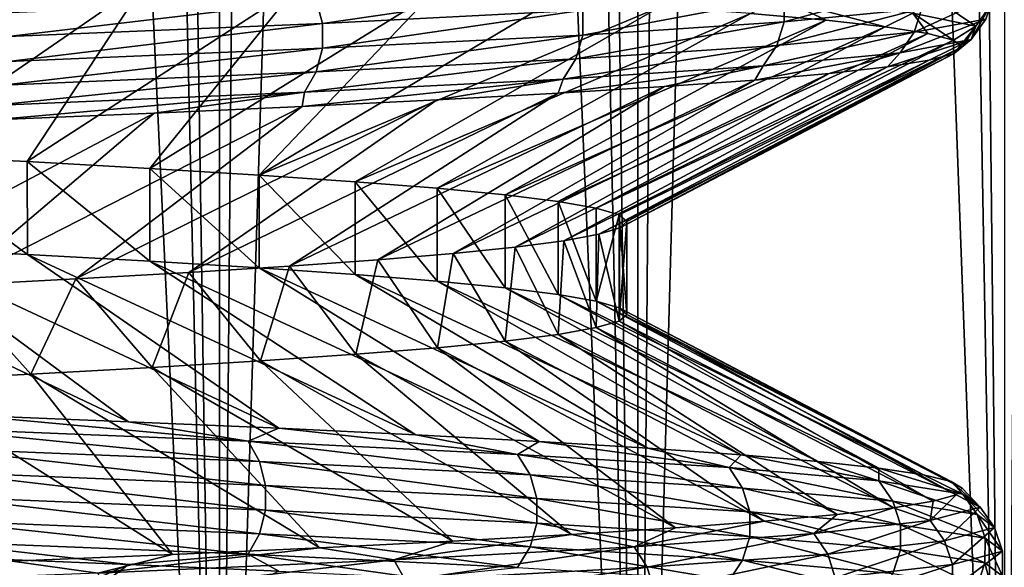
# Model space of a CAD drawing. Header units: metres. Extents: x -206 to 75, y -104 to 104.
# Tile 542 of 656: x 7.42 to 10.47, y -94.32 to -92.62. Entities that reach past the tile are written whole.
import ezdxf

# ---------------------------------------------------------------- set-up
doc = ezdxf.new("R2010")
doc.units = ezdxf.units.M
doc.layers.add('solid_01_1-CONSUMER_THERM_B_125288', color=7, linetype='CONTINUOUS')

msp = doc.modelspace()

# ---------------------------------------------------------------- linework, layer by layer
at = {"layer": 'solid_01_1-CONSUMER_THERM_B_125288'}
for points in [[(10.472652, -66.273338, 32.535145), (9.924696, -66.29213, 33.202896), (10.472326, -97, 32.535564)], [(9.334572, -66.310913, 33.833046), (8.70451, -66.329842, 34.423283), (9.333823, -97, 33.833801)], [(9.334572, -66.310913, 33.833046), (9.333823, -97, 33.833801), (10.472326, -97, 32.535564)], [(9.924696, -66.29213, 33.202896), (9.334572, -66.310913, 33.833046), (10.472326, -97, 32.535564)], [(8.70451, -66.329842, 34.423283), (8.036856, -66.348877, 34.97134), (9.333823, -97, 33.833801)], [(7.334792, -66.367813, 35.474552), (6.601379, -66.386627, 35.93074), (8.0356, -97, 34.972301)], [(8.036856, -66.348877, 34.97134), (7.334792, -66.367813, 35.474552), (8.0356, -97, 34.972301)], [(8.036856, -66.348877, 34.97134), (8.0356, -97, 34.972301), (9.333823, -97, 33.833801)], [(6.601379, -66.386627, 35.93074), (6.599861, -97, 35.931606), (8.0356, -97, 34.972301)], [(6.861451, -67.602783, 13.223454), (7.592083, -67.622009, 13.701839), (6.599802, -97, 13.068362)], [(7.592083, -67.622009, 13.701839), (8.035554, -97, 14.027665), (6.599802, -97, 13.068362)], [(7.592083, -67.622009, 13.701839), (8.289628, -67.641121, 14.227607), (8.035554, -97, 14.027665)], [(8.289628, -67.641121, 14.227607), (8.950852, -67.660118, 14.798338), (8.035554, -97, 14.027665)], [(8.950852, -67.660118, 14.798338), (9.333812, -97, 15.166187), (8.035554, -97, 14.027665)], [(8.950852, -67.660118, 14.798338), (9.572701, -67.679123, 15.411358), (9.333812, -97, 15.166187)], [(9.572701, -67.679123, 15.411358), (10.152977, -67.698326, 16.064537), (9.333812, -97, 15.166187)], [(10.152977, -67.698326, 16.064537), (10.472335, -97, 16.464445), (9.333812, -97, 15.166187)], [(10.152977, -67.698326, 16.064537), (10.688387, -67.717552, 16.754137), (10.472335, -97, 16.464445)], [(7.022919, -93.042351, 18.403395), (7.80966, -92.500885, 17.722942), (7.305912, -92.480301, 17.182461)], [(7.022919, -93.042351, 18.403395), (7.43993, -93.062988, 18.919907), (7.80966, -92.500885, 17.722942)], [(7.43993, -93.062988, 18.919907), (8.273722, -92.52153, 18.297947), (7.80966, -92.500885, 17.722942)], [(7.43993, -93.062988, 18.919907), (7.819646, -93.083786, 19.465803), (8.273722, -92.52153, 18.297947)], [(7.819646, -93.083786, 19.465803), (8.695239, -92.542213, 18.903868), (8.273722, -92.52153, 18.297947)], [(8.336443, -92.560837, 30.796955), (9.142043, -92.519905, 29.555592), (8.355844, -92.6343, 30.811611)], [(9.142043, -92.519905, 29.555592), (9.16332, -92.593369, 29.567358), (8.355844, -92.6343, 30.811611)], [(9.787835, -92.552429, 28.221891), (10.215446, -92.511497, 26.801743), (9.787775, -92.629234, 28.22187)], [(10.215446, -92.511497, 26.801743), (10.215384, -92.588295, 26.801731), (9.787775, -92.629234, 28.22187)], [(7.819646, -93.083786, 19.465803), (8.159214, -93.104553, 20.037128), (8.695239, -92.542213, 18.903868)], [(8.159214, -93.104553, 20.037128), (9.071283, -92.562813, 19.536196), (8.695239, -92.542213, 18.903868)], [(9.16332, -92.593369, 29.567358), (9.787835, -92.552429, 28.221891), (9.163262, -92.670166, 29.567329)], [(9.787835, -92.552429, 28.221891), (9.787775, -92.629234, 28.22187), (9.163262, -92.670166, 29.567329)], [(10.23094, -92.538918, 22.386835), (10.186741, -92.602257, 22.395966), (10.382168, -92.643196, 23.856237)], [(10.437716, -92.547363, 25.335144), (10.413367, -92.620789, 25.333197), (10.191553, -92.661728, 26.796362)], [(10.215384, -92.588295, 26.801731), (10.437716, -92.547363, 25.335144), (10.191553, -92.661728, 26.796362)], [(10.427215, -92.579857, 23.853445), (10.23094, -92.538918, 22.386835), (10.382168, -92.643196, 23.856237)], [(7.362996, -92.601776, 31.911367), (8.336443, -92.560837, 30.796955), (7.380132, -92.67524, 31.928617)], [(8.336443, -92.560837, 30.796955), (8.355844, -92.6343, 30.811611), (7.380132, -92.67524, 31.928617)], [(8.159214, -93.104553, 20.037128), (9.400804, -92.583313, 20.193043), (9.071283, -92.562813, 19.536196)], [(8.159214, -93.104553, 20.037128), (8.457132, -93.125107, 20.63129), (9.400804, -92.583313, 20.193043)], [(8.457132, -93.125107, 20.63129), (9.68357, -92.603828, 20.873823), (9.400804, -92.583313, 20.193043)], [(9.787053, -92.561325, 20.977688), (9.68357, -92.603828, 20.873823), (9.917728, -92.624435, 21.574654)], [(9.787053, -92.561325, 20.977688), (9.917728, -92.624435, 21.574654), (10.101398, -92.645111, 22.290176)], [(10.186741, -92.602257, 22.395966), (9.787053, -92.561325, 20.977688), (10.101398, -92.645111, 22.290176)], [(10.427215, -92.579857, 23.853445), (10.382168, -92.643196, 23.856237), (10.36838, -92.684128, 25.329597)], [(10.413367, -92.620789, 25.333197), (10.427215, -92.579857, 23.853445), (10.36838, -92.684128, 25.329597)], [(8.355844, -92.6343, 30.811611), (9.16332, -92.593369, 29.567358), (8.355792, -92.711105, 30.811575)], [(9.16332, -92.593369, 29.567358), (9.163262, -92.670166, 29.567329), (8.355792, -92.711105, 30.811575)], [(8.457132, -93.125107, 20.63129), (8.711876, -93.145592, 21.245277), (9.68357, -92.603828, 20.873823)], [(8.711876, -93.145592, 21.245277), (9.917728, -92.624435, 21.574654), (9.68357, -92.603828, 20.873823)], [(10.215384, -92.588295, 26.801731), (10.191553, -92.661728, 26.796362), (9.764941, -92.70266, 28.21319)], [(9.787775, -92.629234, 28.22187), (10.215384, -92.588295, 26.801731), (9.764941, -92.70266, 28.21319)], [(10.186741, -92.602257, 22.395966), (10.101398, -92.645111, 22.290176), (10.23332, -92.665756, 23.015001)], [(10.186741, -92.602257, 22.395966), (10.23332, -92.665756, 23.015001), (10.31296, -92.686287, 23.745028)], [(10.382168, -92.643196, 23.856237), (10.186741, -92.602257, 22.395966), (10.31296, -92.686287, 23.745028)], [(7.380132, -92.67524, 31.928617), (8.355844, -92.6343, 30.811611), (7.380085, -92.752037, 31.928574)], [(8.355844, -92.6343, 30.811611), (8.355792, -92.711105, 30.811575), (7.380085, -92.752037, 31.928574)], [(8.711876, -93.145592, 21.245277), (8.922132, -93.166176, 21.875967), (9.917728, -92.624435, 21.574654)], [(8.922132, -93.166176, 21.875967), (10.101398, -92.645111, 22.290176), (9.917728, -92.624435, 21.574654)], [(9.787775, -92.629234, 28.22187), (9.764941, -92.70266, 28.21319), (9.141887, -92.743599, 29.55551)], [(9.163262, -92.670166, 29.567329), (9.787775, -92.629234, 28.22187), (9.141887, -92.743599, 29.55551)], [(10.413367, -92.620789, 25.333197), (10.36838, -92.684128, 25.329597), (10.147525, -92.725067, 26.786442)], [(10.191553, -92.661728, 26.796362), (10.413367, -92.620789, 25.333197), (10.147525, -92.725067, 26.786442)], [(10.382168, -92.643196, 23.856237), (10.31296, -92.686287, 23.745028), (10.340333, -92.706772, 24.480354)], [(10.382168, -92.643196, 23.856237), (10.340333, -92.706772, 24.480354), (10.315201, -92.727341, 25.218332)], [(10.36838, -92.684128, 25.329597), (10.382168, -92.643196, 23.856237), (10.315201, -92.727341, 25.218332)], [(9.163262, -92.670166, 29.567329), (9.141887, -92.743599, 29.55551), (8.336299, -92.784531, 30.796852)], [(8.355792, -92.711105, 30.811575), (9.163262, -92.670166, 29.567329), (8.336299, -92.784531, 30.796852)], [(8.922132, -93.166176, 21.875967), (9.086783, -93.186913, 22.52001), (10.101398, -92.645111, 22.290176)], [(9.086783, -93.186913, 22.52001), (10.23332, -92.665756, 23.015001), (10.101398, -92.645111, 22.290176)], [(9.086783, -93.186913, 22.52001), (9.204954, -93.207718, 23.173796), (10.23332, -92.665756, 23.015001)], [(9.204954, -93.207718, 23.173796), (10.31296, -92.686287, 23.745028), (10.23332, -92.665756, 23.015001)], [(10.191553, -92.661728, 26.796362), (10.147525, -92.725067, 26.786442), (9.722755, -92.765999, 28.197147)], [(9.764941, -92.70266, 28.21319), (10.191553, -92.661728, 26.796362), (9.722755, -92.765999, 28.197147)], [(9.764941, -92.70266, 28.21319), (9.722755, -92.765999, 28.197147), (9.102392, -92.806938, 29.533669)], [(9.141887, -92.743599, 29.55551), (9.764941, -92.70266, 28.21319), (9.102392, -92.806938, 29.533669)], [(9.204954, -93.207718, 23.173796), (9.276214, -93.228401, 23.835274), (10.31296, -92.686287, 23.745028)], [(9.276214, -93.228401, 23.835274), (10.340333, -92.706772, 24.480354), (10.31296, -92.686287, 23.745028)], [(10.36838, -92.684128, 25.329597), (10.237546, -92.747993, 25.953396), (10.108004, -92.768669, 26.679871)], [(10.147525, -92.725067, 26.786442), (10.36838, -92.684128, 25.329597), (10.108004, -92.768669, 26.679871)], [(10.36838, -92.684128, 25.329597), (10.315201, -92.727341, 25.218332), (10.237546, -92.747993, 25.953396)], [(8.355792, -92.711105, 30.811575), (8.336299, -92.784531, 30.796852), (7.362868, -92.82547, 31.911245)], [(7.380085, -92.752037, 31.928574), (8.355792, -92.711105, 30.811575), (7.362868, -92.82547, 31.911245)], [(9.212586, -93.288414, 25.772106), (10.237546, -92.747993, 25.953396), (10.315201, -92.727341, 25.218332)], [(9.278087, -93.268608, 25.138056), (9.212586, -93.288414, 25.772106), (10.315201, -92.727341, 25.218332)], [(9.276214, -93.228401, 23.835274), (9.3, -93.249084, 24.5), (10.340333, -92.706772, 24.480354)], [(9.278087, -93.268608, 25.138056), (10.315201, -92.727341, 25.218332), (10.340333, -92.706772, 24.480354)], [(9.3, -93.249084, 24.5), (9.278087, -93.268608, 25.138056), (10.340333, -92.706772, 24.480354)], [(10.147525, -92.725067, 26.786442), (9.927749, -92.789253, 27.392622), (9.697069, -92.809761, 28.090578)], [(9.722755, -92.765999, 28.197147), (10.147525, -92.725067, 26.786442), (9.697069, -92.809761, 28.090578)], [(10.147525, -92.725067, 26.786442), (10.108004, -92.768669, 26.679871), (9.927749, -92.789253, 27.392622)], [(9.141887, -92.743599, 29.55551), (9.102392, -92.806938, 29.533669), (8.300285, -92.84787, 30.76965)], [(8.336299, -92.784531, 30.796852), (9.141887, -92.743599, 29.55551), (8.300285, -92.84787, 30.76965)], [(9.722755, -92.765999, 28.197147), (9.416233, -92.830292, 28.772638), (9.08705, -92.850891, 29.434023)], [(9.102392, -92.806938, 29.533669), (9.722755, -92.765999, 28.197147), (9.08705, -92.850891, 29.434023)], [(9.104058, -93.308304, 26.398981), (10.108004, -92.768669, 26.679871), (10.237546, -92.747993, 25.953396)], [(9.212586, -93.288414, 25.772106), (9.104058, -93.308304, 26.398981), (10.237546, -92.747993, 25.953396)], [(9.722755, -92.765999, 28.197147), (9.697069, -92.809761, 28.090578), (9.416233, -92.830292, 28.772638)], [(8.336299, -92.784531, 30.796852), (8.300285, -92.84787, 30.76965), (7.33106, -92.888809, 31.879227)], [(7.362868, -92.82547, 31.911245), (8.336299, -92.784531, 30.796852), (7.33106, -92.888809, 31.879227)], [(8.760568, -93.347862, 27.62129), (9.697069, -92.809761, 28.090578), (9.927749, -92.789253, 27.392622)], [(8.953141, -93.328178, 27.016201), (8.760568, -93.347862, 27.62129), (9.927749, -92.789253, 27.392622)], [(8.953141, -93.328178, 27.016201), (9.927749, -92.789253, 27.392622), (10.108004, -92.768669, 26.679871)], [(9.104058, -93.308304, 26.398981), (8.953141, -93.328178, 27.016201), (10.108004, -92.768669, 26.679871)], [(9.102392, -92.806938, 29.533669), (8.711621, -92.871567, 30.070364), (8.292586, -92.892235, 30.67729)], [(8.300285, -92.84787, 30.76965), (9.102392, -92.806938, 29.533669), (8.292586, -92.892235, 30.67729)], [(8.527116, -93.367424, 28.211914), (9.416233, -92.830292, 28.772638), (9.697069, -92.809761, 28.090578)], [(8.760568, -93.347862, 27.62129), (8.527116, -93.367424, 28.211914), (9.697069, -92.809761, 28.090578)], [(9.102392, -92.806938, 29.533669), (9.08705, -92.850891, 29.434023), (8.711621, -92.871567, 30.070364)], [(7.33106, -92.888809, 31.879227), (8.300285, -92.84787, 30.76965), (7.333727, -92.933243, 31.789688)], [(8.300285, -92.84787, 30.76965), (7.833326, -92.912773, 31.250263), (7.333727, -92.933243, 31.789688)], [(8.300285, -92.84787, 30.76965), (8.292586, -92.892235, 30.67729), (7.833326, -92.912773, 31.250263)], [(7.940638, -93.406906, 29.341103), (8.711621, -92.871567, 30.070364), (9.08705, -92.850891, 29.434023)], [(8.25354, -93.38707, 28.785915), (7.940638, -93.406906, 29.341103), (9.08705, -92.850891, 29.434023)], [(8.25354, -93.38707, 28.785915), (9.08705, -92.850891, 29.434023), (9.416233, -92.830292, 28.772638)], [(8.527116, -93.367424, 28.211914), (8.25354, -93.38707, 28.785915), (9.416233, -92.830292, 28.772638)], [(7.590014, -93.426872, 29.874168), (8.292586, -92.892235, 30.67729), (8.711621, -92.871567, 30.070364)], [(7.940638, -93.406906, 29.341103), (7.590014, -93.426872, 29.874168), (8.711621, -92.871567, 30.070364)], [(6.783373, -93.46653, 30.862062), (7.333727, -92.933243, 31.789688), (7.833326, -92.912773, 31.250263)], [(7.203818, -93.446793, 30.381752), (6.783373, -93.46653, 30.862062), (7.833326, -92.912773, 31.250263)], [(7.203818, -93.446793, 30.381752), (7.833326, -92.912773, 31.250263), (8.292586, -92.892235, 30.67729)], [(7.590014, -93.426872, 29.874168), (7.203818, -93.446793, 30.381752), (8.292586, -92.892235, 30.67729)], [(7.440052, -93.350838, 18.920069), (7.022919, -93.042351, 18.403395), (7.022583, -93.330261, 18.403008)], [(7.440052, -93.350838, 18.920069), (7.43993, -93.062988, 18.919907), (7.022919, -93.042351, 18.403395)], [(7.819562, -93.371597, 19.465672), (7.819646, -93.083786, 19.465803), (7.43993, -93.062988, 18.919907)], [(7.819562, -93.371597, 19.465672), (7.43993, -93.062988, 18.919907), (7.440052, -93.350838, 18.920069)], [(8.15912, -93.39238, 20.036955), (7.819646, -93.083786, 19.465803), (7.819562, -93.371597, 19.465672)], [(8.15912, -93.39238, 20.036955), (8.159214, -93.104553, 20.037128), (7.819646, -93.083786, 19.465803)], [(8.457071, -93.41304, 20.631157), (8.159214, -93.104553, 20.037128), (8.15912, -93.39238, 20.036955)], [(8.457071, -93.41304, 20.631157), (8.457132, -93.125107, 20.63129), (8.159214, -93.104553, 20.037128)], [(8.7117, -93.43354, 21.244808), (8.457132, -93.125107, 20.63129), (8.457071, -93.41304, 20.631157)], [(8.7117, -93.43354, 21.244808), (8.711876, -93.145592, 21.245277), (8.457132, -93.125107, 20.63129)], [(8.921984, -93.454033, 21.87546), (8.711876, -93.145592, 21.245277), (8.7117, -93.43354, 21.244808)], [(8.921984, -93.454033, 21.87546), (8.922132, -93.166176, 21.875967), (8.711876, -93.145592, 21.245277)], [(9.086787, -93.474739, 22.520027), (8.922132, -93.166176, 21.875967), (8.921984, -93.454033, 21.87546)], [(9.086787, -93.474739, 22.520027), (9.086783, -93.186913, 22.52001), (8.922132, -93.166176, 21.875967)], [(9.205002, -93.495544, 23.174128), (9.204954, -93.207718, 23.173796), (9.086783, -93.186913, 22.52001)], [(9.205002, -93.495544, 23.174128), (9.086783, -93.186913, 22.52001), (9.086787, -93.474739, 22.520027)], [(9.205002, -93.495544, 23.174128), (9.276214, -93.228401, 23.835274), (9.204954, -93.207718, 23.173796)], [(9.276238, -93.516304, 23.835615), (9.276214, -93.228401, 23.835274), (9.205002, -93.495544, 23.174128)], [(9.3, -93.536629, 24.5), (9.3, -93.249084, 24.5), (9.276214, -93.228401, 23.835274)], [(9.3, -93.536629, 24.5), (9.276214, -93.228401, 23.835274), (9.276238, -93.516304, 23.835615)], [(9.276285, -93.55735, 25.163725), (9.278087, -93.268608, 25.138056), (9.3, -93.249084, 24.5)], [(9.276285, -93.55735, 25.163725), (9.3, -93.249084, 24.5), (9.3, -93.536629, 24.5)], [(9.276285, -93.55735, 25.163725), (9.212586, -93.288414, 25.772106), (9.278087, -93.268608, 25.138056)], [(6.569003, -93.309784, 17.916824), (7.246537, -93.849091, 17.123817), (7.754009, -93.869614, 17.658945)], [(7.022583, -93.330261, 18.403008), (6.569003, -93.309784, 17.916824), (7.754009, -93.869614, 17.658945)], [(9.08686, -93.598701, 26.479643), (8.953141, -93.328178, 27.016201), (9.104058, -93.308304, 26.398981)], [(9.08686, -93.598701, 26.479643), (9.104058, -93.308304, 26.398981), (9.205075, -93.577927, 25.825361)], [(9.205075, -93.577927, 25.825361), (9.104058, -93.308304, 26.398981), (9.212586, -93.288414, 25.772106)], [(9.205075, -93.577927, 25.825361), (9.212586, -93.288414, 25.772106), (9.276285, -93.55735, 25.163725)], [(7.022583, -93.330261, 18.403008), (7.754009, -93.869614, 17.658945), (8.220532, -93.890106, 18.227005)], [(7.440052, -93.350838, 18.920069), (7.022583, -93.330261, 18.403008), (8.220532, -93.890106, 18.227005)], [(8.922217, -93.619499, 27.123743), (8.760568, -93.347862, 27.62129), (8.953141, -93.328178, 27.016201)], [(8.922217, -93.619499, 27.123743), (8.953141, -93.328178, 27.016201), (9.08686, -93.598701, 26.479643)], [(7.440052, -93.350838, 18.920069), (8.220532, -93.890106, 18.227005), (8.64545, -93.91069, 18.827215)], [(7.819562, -93.371597, 19.465672), (7.440052, -93.350838, 18.920069), (8.64545, -93.91069, 18.827215)], [(7.819562, -93.371597, 19.465672), (8.64545, -93.91069, 18.827215), (9.027796, -93.931374, 19.458273)], [(8.15912, -93.39238, 20.036955), (7.819562, -93.371597, 19.465672), (9.027796, -93.931374, 19.458273)], [(8.459044, -93.660553, 28.364531), (8.25354, -93.38707, 28.785915), (8.527116, -93.367424, 28.211914)], [(8.459044, -93.660553, 28.364531), (8.527116, -93.367424, 28.211914), (8.712406, -93.640129, 27.753304)], [(8.712406, -93.640129, 27.753304), (8.527116, -93.367424, 28.211914), (8.760568, -93.347862, 27.62129)], [(8.712406, -93.640129, 27.753304), (8.760568, -93.347862, 27.62129), (8.922217, -93.619499, 27.123743)], [(7.826792, -93.701431, 29.523079), (7.590014, -93.426872, 29.874168), (7.940638, -93.406906, 29.341103)], [(7.826792, -93.701431, 29.523079), (7.940638, -93.406906, 29.341103), (8.163421, -93.680916, 28.955173)], [(8.163421, -93.680916, 28.955173), (7.940638, -93.406906, 29.341103), (8.25354, -93.38707, 28.785915)], [(8.15912, -93.39238, 20.036955), (9.027796, -93.931374, 19.458273), (9.364781, -93.952026, 20.115936)], [(8.457071, -93.41304, 20.631157), (8.15912, -93.39238, 20.036955), (9.364781, -93.952026, 20.115936)], [(8.163421, -93.680916, 28.955173), (8.25354, -93.38707, 28.785915), (8.459044, -93.660553, 28.364531)], [(7.450363, -93.722115, 30.066156), (7.203818, -93.446793, 30.381752), (7.590014, -93.426872, 29.874168)], [(7.450363, -93.722115, 30.066156), (7.590014, -93.426872, 29.874168), (7.826792, -93.701431, 29.523079)], [(8.457071, -93.41304, 20.631157), (9.364781, -93.952026, 20.115936), (9.654071, -93.97261, 20.795799)], [(8.7117, -93.43354, 21.244808), (8.457071, -93.41304, 20.631157), (9.654071, -93.97261, 20.795799)], [(8.7117, -93.43354, 21.244808), (9.654071, -93.97261, 20.795799), (9.893447, -93.993111, 21.492281)], [(8.921984, -93.454033, 21.87546), (8.7117, -93.43354, 21.244808), (9.893447, -93.993111, 21.492281)], [(7.03528, -93.74279, 30.582338), (7.203818, -93.446793, 30.381752), (7.450363, -93.722115, 30.066156)], [(8.921984, -93.454033, 21.87546), (9.893447, -93.993111, 21.492281), (10.081838, -94.013611, 22.201483)], [(9.086787, -93.474739, 22.520027), (8.921984, -93.454033, 21.87546), (10.081838, -94.013611, 22.201483)], [(9.086787, -93.474739, 22.520027), (10.081838, -94.013611, 22.201483), (10.219641, -94.034248, 22.924847)], [(9.205002, -93.495544, 23.174128), (9.086787, -93.474739, 22.520027), (10.219641, -94.034248, 22.924847)], [(9.205002, -93.495544, 23.174128), (10.219641, -94.034248, 22.924847), (10.305885, -94.054932, 23.658661)], [(9.276238, -93.516304, 23.835615), (9.205002, -93.495544, 23.174128), (10.305885, -94.054932, 23.658661)], [(9.276238, -93.516304, 23.835615), (10.305885, -94.054932, 23.658661), (10.339705, -94.075554, 24.396883)], [(9.3, -93.536629, 24.5), (9.276238, -93.516304, 23.835615), (10.339705, -94.075554, 24.396883)], [(9.205075, -93.577927, 25.825361), (9.276285, -93.55735, 25.163725), (10.249914, -94.116585, 25.866341)], [(9.276285, -93.55735, 25.163725), (9.3, -93.536629, 24.5), (10.32094, -94.096092, 25.134428)], [(9.276285, -93.55735, 25.163725), (10.32094, -94.096092, 25.134428), (10.249914, -94.116585, 25.866341)], [(9.3, -93.536629, 24.5), (10.339705, -94.075554, 24.396883), (10.32094, -94.096092, 25.134428)], [(9.08686, -93.598701, 26.479643), (9.205075, -93.577927, 25.825361), (10.126794, -94.137169, 26.591097)], [(9.205075, -93.577927, 25.825361), (10.249914, -94.116585, 25.866341), (10.126794, -94.137169, 26.591097)], [(8.712406, -93.640129, 27.753304), (8.922217, -93.619499, 27.123743), (9.725801, -94.17849, 28.011106)], [(8.922217, -93.619499, 27.123743), (9.08686, -93.598701, 26.479643), (9.951782, -94.157837, 27.307556)], [(8.922217, -93.619499, 27.123743), (9.951782, -94.157837, 27.307556), (9.725801, -94.17849, 28.011106)], [(9.08686, -93.598701, 26.479643), (10.126794, -94.137169, 26.591097), (9.951782, -94.157837, 27.307556)], [(8.459044, -93.660553, 28.364531), (8.712406, -93.640129, 27.753304), (9.450457, -94.199074, 28.696533)], [(8.712406, -93.640129, 27.753304), (9.725801, -94.17849, 28.011106), (9.450457, -94.199074, 28.696533)], [(7.826792, -93.701431, 29.523079), (8.163421, -93.680916, 28.955173), (8.760293, -94.240074, 29.993992)], [(8.163421, -93.680916, 28.955173), (8.459044, -93.660553, 28.364531), (9.127961, -94.219574, 29.358681)], [(8.163421, -93.680916, 28.955173), (9.127961, -94.219574, 29.358681), (8.760293, -94.240074, 29.993992)], [(8.459044, -93.660553, 28.364531), (9.450457, -94.199074, 28.696533), (9.127961, -94.219574, 29.358681)], [(7.450363, -93.722115, 30.066156), (7.826792, -93.701431, 29.523079), (8.347178, -94.260696, 30.603029)], [(7.826792, -93.701431, 29.523079), (8.760293, -94.240074, 29.993992), (8.347178, -94.260696, 30.603029)], [(7.03528, -93.74279, 30.582338), (7.450363, -93.722115, 30.066156), (7.889996, -94.281387, 31.18335)], [(7.03528, -93.74279, 30.582338), (7.889996, -94.281387, 31.18335), (7.392543, -94.30201, 31.729822)], [(7.450363, -93.722115, 30.066156), (8.347178, -94.260696, 30.603029), (7.889996, -94.281387, 31.18335)], [(8.125141, -93.930168, 18.004454), (7.246537, -93.849091, 17.123817), (7.125446, -93.889229, 16.922047)], [(8.125141, -93.930168, 18.004454), (7.754009, -93.869614, 17.658945), (7.246537, -93.849091, 17.123817)], [(7.125446, -93.889229, 16.922047), (7.156293, -93.952606, 16.88924), (8.160316, -93.993546, 17.976334)], [(8.125141, -93.930168, 18.004454), (7.125446, -93.889229, 16.922047), (8.160316, -93.993546, 17.976334)], [(8.125141, -93.930168, 18.004454), (8.220532, -93.890106, 18.227005), (7.754009, -93.869614, 17.658945)], [(8.960951, -93.9711, 19.217789), (8.220532, -93.890106, 18.227005), (8.125141, -93.930168, 18.004454)], [(8.960951, -93.9711, 19.217789), (8.64545, -93.91069, 18.827215), (8.220532, -93.890106, 18.227005)], [(8.960951, -93.9711, 19.217789), (9.027796, -93.931374, 19.458273), (8.64545, -93.91069, 18.827215)], [(7.156293, -93.952606, 16.88924), (7.172966, -94.026115, 16.871511), (8.179328, -94.067047, 17.961136)], [(8.160316, -93.993546, 17.976334), (7.156293, -93.952606, 16.88924), (8.179328, -94.067047, 17.961136)], [(8.125141, -93.930168, 18.004454), (8.160316, -93.993546, 17.976334), (8.999743, -94.034477, 19.194921)], [(8.960951, -93.9711, 19.217789), (8.125141, -93.930168, 18.004454), (8.999743, -94.034477, 19.194921)], [(9.617406, -94.012039, 20.537048), (9.027796, -93.931374, 19.458273), (8.960951, -93.9711, 19.217789)], [(9.617406, -94.012039, 20.537048), (9.364781, -93.952026, 20.115936), (9.027796, -93.931374, 19.458273)], [(9.617406, -94.012039, 20.537048), (9.654071, -93.97261, 20.795799), (9.364781, -93.952026, 20.115936)], [(8.960951, -93.9711, 19.217789), (8.999743, -94.034477, 19.194921), (9.659039, -94.075409, 20.519892)], [(9.617406, -94.012039, 20.537048), (8.960951, -93.9711, 19.217789), (9.659039, -94.075409, 20.519892)], [(10.081349, -94.052971, 21.935463), (9.654071, -93.97261, 20.795799), (9.617406, -94.012039, 20.537048)], [(10.081349, -94.052971, 21.935463), (9.893447, -93.993111, 21.492281), (9.654071, -93.97261, 20.795799)], [(8.160316, -93.993546, 17.976334), (8.179328, -94.067047, 17.961136), (9.02071, -94.107979, 19.182562)], [(8.999743, -94.034477, 19.194921), (8.160316, -93.993546, 17.976334), (9.02071, -94.107979, 19.182562)], [(9.617406, -94.012039, 20.537048), (9.659039, -94.075409, 20.519892), (10.12499, -94.116348, 21.924362)], [(10.081349, -94.052971, 21.935463), (9.617406, -94.012039, 20.537048), (10.12499, -94.116348, 21.924362)], [(10.081349, -94.052971, 21.935463), (10.081838, -94.013611, 22.201483), (9.893447, -93.993111, 21.492281)], [(10.34196, -94.09391, 23.385641), (10.081838, -94.013611, 22.201483), (10.081349, -94.052971, 21.935463)], [(10.34196, -94.09391, 23.385641), (10.219641, -94.034248, 22.924847), (10.081838, -94.013611, 22.201483)], [(7.172966, -94.026115, 16.871511), (7.172925, -94.102921, 16.871557), (8.17928, -94.14386, 17.961178)], [(8.179328, -94.067047, 17.961136), (7.172966, -94.026115, 16.871511), (8.17928, -94.14386, 17.961178)], [(8.999743, -94.034477, 19.194921), (9.02071, -94.107979, 19.182562), (9.681543, -94.148918, 20.51062)], [(9.659039, -94.075409, 20.519892), (8.999743, -94.034477, 19.194921), (9.681543, -94.148918, 20.51062)], [(10.34196, -94.09391, 23.385641), (10.305885, -94.054932, 23.658661), (10.219641, -94.034248, 22.924847)], [(8.179328, -94.067047, 17.961136), (8.17928, -94.14386, 17.961178), (9.020658, -94.184792, 19.182596)], [(9.02071, -94.107979, 19.182562), (8.179328, -94.067047, 17.961136), (9.020658, -94.184792, 19.182596)], [(9.659039, -94.075409, 20.519892), (9.681543, -94.148918, 20.51062), (10.148581, -94.18985, 21.918362)], [(10.12499, -94.116348, 21.924362), (9.659039, -94.075409, 20.519892), (10.148581, -94.18985, 21.918362)], [(10.081349, -94.052971, 21.935463), (10.12499, -94.116348, 21.924362), (10.386727, -94.15728, 23.380817)], [(10.34196, -94.09391, 23.385641), (10.081349, -94.052971, 21.935463), (10.386727, -94.15728, 23.380817)], [(10.395877, -94.134842, 24.858206), (10.339705, -94.075554, 24.396883), (10.305885, -94.054932, 23.658661)], [(10.395877, -94.134842, 24.858206), (10.305885, -94.054932, 23.658661), (10.34196, -94.09391, 23.385641)], [(10.395877, -94.134842, 24.858206), (10.32094, -94.096092, 25.134428), (10.339705, -94.075554, 24.396883)], [(7.172925, -94.102921, 16.871557), (7.156175, -94.176399, 16.889372), (8.16018, -94.217339, 17.976448)], [(8.17928, -94.14386, 17.961178), (7.172925, -94.102921, 16.871557), (8.16018, -94.217339, 17.976448)], [(9.02071, -94.107979, 19.182562), (9.020658, -94.184792, 19.182596), (9.681487, -94.225731, 20.510647)], [(9.681543, -94.148918, 20.51062), (9.02071, -94.107979, 19.182562), (9.681487, -94.225731, 20.510647)], [(10.241281, -94.175781, 26.323393), (10.249914, -94.116585, 25.866341), (10.32094, -94.096092, 25.134428)], [(10.241281, -94.175781, 26.323393), (10.32094, -94.096092, 25.134428), (10.395877, -94.134842, 24.858206)], [(10.34196, -94.09391, 23.385641), (10.386727, -94.15728, 23.380817), (10.440877, -94.198212, 24.859756)], [(10.395877, -94.134842, 24.858206), (10.34196, -94.09391, 23.385641), (10.440877, -94.198212, 24.859756)], [(9.880349, -94.216713, 27.751976), (9.951782, -94.157837, 27.307556), (10.126794, -94.137169, 26.591097)], [(9.880349, -94.216713, 27.751976), (10.126794, -94.137169, 26.591097), (10.241281, -94.175781, 26.323393)], [(10.12499, -94.116348, 21.924362), (10.148581, -94.18985, 21.918362), (10.410929, -94.230789, 23.378212)], [(10.386727, -94.15728, 23.380817), (10.12499, -94.116348, 21.924362), (10.410929, -94.230789, 23.378212)], [(10.241281, -94.175781, 26.323393), (10.126794, -94.137169, 26.591097), (10.249914, -94.116585, 25.866341)], [(10.241281, -94.175781, 26.323393), (10.395877, -94.134842, 24.858206), (10.28561, -94.239143, 26.331285)], [(10.395877, -94.134842, 24.858206), (10.440877, -94.198212, 24.859756), (10.28561, -94.239143, 26.331285)], [(8.17928, -94.14386, 17.961178), (8.16018, -94.217339, 17.976448), (8.999592, -94.25827, 19.195015)], [(9.020658, -94.184792, 19.182596), (8.17928, -94.14386, 17.961178), (8.999592, -94.25827, 19.195015)], [(9.681543, -94.148918, 20.51062), (9.681487, -94.225731, 20.510647), (10.14852, -94.26667, 21.918381)], [(10.148581, -94.18985, 21.918362), (9.681543, -94.148918, 20.51062), (10.14852, -94.26667, 21.918381)], [(9.880349, -94.216713, 27.751976), (9.725801, -94.17849, 28.011106), (9.951782, -94.157837, 27.307556)], [(10.386727, -94.15728, 23.380817), (10.410929, -94.230789, 23.378212), (10.465205, -94.271721, 24.860596)], [(10.440877, -94.198212, 24.859756), (10.386727, -94.15728, 23.380817), (10.465205, -94.271721, 24.860596)], [(7.156175, -94.176399, 16.889372), (7.125268, -94.2397, 16.922241), (8.124939, -94.28064, 18.004622)], [(8.16018, -94.217339, 17.976448), (7.156175, -94.176399, 16.889372), (8.124939, -94.28064, 18.004622)], [(9.020658, -94.184792, 19.182596), (8.999592, -94.25827, 19.195015), (9.658876, -94.29921, 20.519964)], [(9.681487, -94.225731, 20.510647), (9.020658, -94.184792, 19.182596), (9.658876, -94.29921, 20.519964)], [(9.32211, -94.257652, 29.115654), (9.127961, -94.219574, 29.358681), (9.450457, -94.199074, 28.696533)], [(9.32211, -94.257652, 29.115654), (9.450457, -94.199074, 28.696533), (9.725801, -94.17849, 28.011106)], [(9.32211, -94.257652, 29.115654), (9.725801, -94.17849, 28.011106), (9.880349, -94.216713, 27.751976)], [(9.880349, -94.216713, 27.751976), (10.241281, -94.175781, 26.323393), (9.923116, -94.280083, 27.766052)], [(10.241281, -94.175781, 26.323393), (10.28561, -94.239143, 26.331285), (9.923116, -94.280083, 27.766052)], [(10.148581, -94.18985, 21.918362), (10.14852, -94.26667, 21.918381), (10.410866, -94.307602, 23.37822)], [(10.410929, -94.230789, 23.378212), (10.148581, -94.18985, 21.918362), (10.410866, -94.307602, 23.37822)], [(10.28561, -94.239143, 26.331285), (10.440877, -94.198212, 24.859756), (10.309577, -94.31266, 26.335554)], [(10.440877, -94.198212, 24.859756), (10.465205, -94.271721, 24.860596), (10.309577, -94.31266, 26.335554)], [(8.16018, -94.217339, 17.976448), (8.124939, -94.28064, 18.004622), (8.960726, -94.321571, 19.217924)], [(8.999592, -94.25827, 19.195015), (8.16018, -94.217339, 17.976448), (8.960726, -94.321571, 19.217924)], [(8.576495, -94.298584, 30.386356), (8.760293, -94.240074, 29.993992), (9.127961, -94.219574, 29.358681)], [(8.576495, -94.298584, 30.386356), (9.127961, -94.219574, 29.358681), (9.32211, -94.257652, 29.115654)], [(9.32211, -94.257652, 29.115654), (9.880349, -94.216713, 27.751976), (9.362459, -94.321014, 29.135633)], [(9.880349, -94.216713, 27.751976), (9.923116, -94.280083, 27.766052), (9.362459, -94.321014, 29.135633)], [(9.681487, -94.225731, 20.510647), (9.658876, -94.29921, 20.519964), (10.124819, -94.340149, 21.92441)], [(10.14852, -94.26667, 21.918381), (9.681487, -94.225731, 20.510647), (10.124819, -94.340149, 21.92441)], [(10.410929, -94.230789, 23.378212), (10.410866, -94.307602, 23.37822), (10.465142, -94.348541, 24.860596)], [(10.465205, -94.271721, 24.860596), (10.410929, -94.230789, 23.378212), (10.465142, -94.348541, 24.860596)], [(7.125268, -94.2397, 16.922241), (7.246541, -94.292221, 17.123821), (7.754028, -94.312889, 17.658968)], [(8.124939, -94.28064, 18.004622), (7.125268, -94.2397, 16.922241), (7.754028, -94.312889, 17.658968)], [(7.658379, -94.339523, 31.538891), (7.889996, -94.281387, 31.18335), (8.347178, -94.260696, 30.603029)], [(7.658379, -94.339523, 31.538891), (8.347178, -94.260696, 30.603029), (8.576495, -94.298584, 30.386356)], [(8.576495, -94.298584, 30.386356), (8.347178, -94.260696, 30.603029), (8.760293, -94.240074, 29.993992)], [(8.576495, -94.298584, 30.386356), (9.32211, -94.257652, 29.115654), (8.613617, -94.361946, 30.411835)], [(9.32211, -94.257652, 29.115654), (9.362459, -94.321014, 29.135633), (8.613617, -94.361946, 30.411835)], [(8.999592, -94.25827, 19.195015), (8.960726, -94.321571, 19.217924), (9.617165, -94.362511, 20.537151)], [(9.658876, -94.29921, 20.519964), (8.999592, -94.25827, 19.195015), (9.617165, -94.362511, 20.537151)], [(9.923116, -94.280083, 27.766052), (10.28561, -94.239143, 26.331285), (9.946239, -94.353592, 27.773663)], [(10.28561, -94.239143, 26.331285), (10.309577, -94.31266, 26.335554), (9.946239, -94.353592, 27.773663)], [(7.754028, -94.312889, 17.658968), (7.246541, -94.292221, 17.123821), (6.568969, -94.836021, 17.91679)], [(7.658379, -94.339523, 31.538891), (7.392543, -94.30201, 31.729822), (7.889996, -94.281387, 31.18335)], [(8.124939, -94.28064, 18.004622), (7.754028, -94.312889, 17.658968), (8.220556, -94.333466, 18.227036)], [(8.124939, -94.28064, 18.004622), (8.220556, -94.333466, 18.227036), (8.64547, -94.353958, 18.827244)], [(8.960726, -94.321571, 19.217924), (8.124939, -94.28064, 18.004622), (8.64547, -94.353958, 18.827244)], [(9.362459, -94.321014, 29.135633), (9.923116, -94.280083, 27.766052), (9.384276, -94.394531, 29.146437)], [(9.923116, -94.280083, 27.766052), (9.946239, -94.353592, 27.773663), (9.384276, -94.394531, 29.146437)], [(10.14852, -94.26667, 21.918381), (10.124819, -94.340149, 21.92441), (10.386551, -94.381088, 23.380842)], [(10.410866, -94.307602, 23.37822), (10.14852, -94.26667, 21.918381), (10.386551, -94.381088, 23.380842)], [(10.465205, -94.271721, 24.860596), (10.465142, -94.348541, 24.860596), (10.309515, -94.389473, 26.335545)], [(10.309577, -94.31266, 26.335554), (10.465205, -94.271721, 24.860596), (10.309515, -94.389473, 26.335545)], [(7.754028, -94.312889, 17.658968), (6.568969, -94.836021, 17.91679), (7.022543, -94.856834, 18.40296)], [(6.587357, -94.380463, 32.550823), (7.392543, -94.30201, 31.729822), (7.658379, -94.339523, 31.538891)], [(8.220556, -94.333466, 18.227036), (7.754028, -94.312889, 17.658968), (7.022543, -94.856834, 18.40296)], [(7.658379, -94.339523, 31.538891), (8.576495, -94.298584, 30.386356), (7.691526, -94.402885, 31.569357)], [(8.576495, -94.298584, 30.386356), (8.613617, -94.361946, 30.411835), (7.691526, -94.402885, 31.569357)], [(8.613617, -94.361946, 30.411835), (9.362459, -94.321014, 29.135633), (8.633689, -94.435463, 30.425611)], [(9.362459, -94.321014, 29.135633), (9.384276, -94.394531, 29.146437), (8.633689, -94.435463, 30.425611)], [(9.658876, -94.29921, 20.519964), (9.617165, -94.362511, 20.537151), (10.081096, -94.403442, 21.935532)], [(10.124819, -94.340149, 21.92441), (9.658876, -94.29921, 20.519964), (10.081096, -94.403442, 21.935532)], [(10.309577, -94.31266, 26.335554), (10.309515, -94.389473, 26.335545), (9.946177, -94.430412, 27.773645)], [(9.946239, -94.353592, 27.773663), (10.309577, -94.31266, 26.335554), (9.946177, -94.430412, 27.773645)], [(10.410866, -94.307602, 23.37822), (10.386551, -94.381088, 23.380842), (10.440699, -94.422028, 24.859756)], [(10.465142, -94.348541, 24.860596), (10.410866, -94.307602, 23.37822), (10.440699, -94.422028, 24.859756)]]:
    msp.add_3dface(points, dxfattribs=at)

doc.saveas('drawing.dxf')
